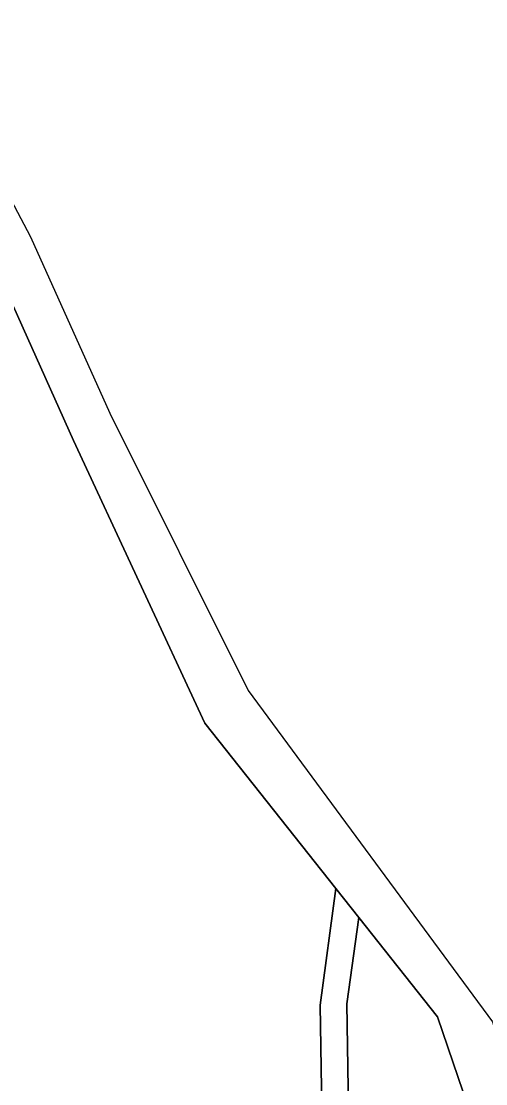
# Model space of a CAD drawing. Extents: x -598233 to -596890, y -1157848 to -1156431.
# Drawn here: x -597302.6 to -597260.7, y -1157052.1 to -1156956.3 of the extents above; entities that cross this region are included whole.
import ezdxf

# ---------------------------------------------------------------- set-up
doc = ezdxf.new("R2010")
doc.units = 0
for name, color, linetype in [('Level 1', 7, 'Continuous'), ('Level 60', 7, 'Continuous'), ('Vrstva 60', 7, 'Continuous')]:
    doc.layers.add(name, color=color, linetype=linetype)

msp = doc.modelspace()

# ---------------------------------------------------------------- linework, layer by layer
at = {"layer": 'Level 1'}
for points in [[(-597352.98, -1156781.78), (-597351.14, -1156788.98), (-597350.85, -1156790.02), (-597349.99, -1156803.32), (-597352.22, -1156815.94), (-597355.53, -1156830.13), (-597359.3, -1156851.45), (-597357.41, -1156870.91), (-597352.65, -1156887.77), (-597341.75, -1156910.83), (-597324.77, -1156940.32), (-597312.64, -1156955.18), (-597301.74, -1156975.75), (-597294.59, -1156991.63), (-597282.12, -1157016.64), (-597260.07, -1157046.49), (-597257.21, -1157055.98), (-597259.55, -1157090.81), (-597266.67, -1157100.7), (-597269.15, -1157107.01)], [(-597356.25, -1156785.65), (-597354.86, -1156802.73), (-597357.2, -1156818.06), (-597359.11, -1156829.7), (-597363.07, -1156850.99), (-597362.74, -1156869.36), (-597357.1, -1156890.05), (-597346.03, -1156913.02), (-597329.57, -1156942.78), (-597316.48, -1156958.06), (-597305.02, -1156978.21), (-597297.88, -1156994.09), (-597286.04, -1157019.58), (-597274.21, -1157034.49)], [(-597283.52, -1157096.39), (-597283.74, -1157089.5), (-597284.44, -1157089.46), (-597283.54, -1157078.89), (-597277.71, -1157065.35), (-597275.45, -1157056.28), (-597275.62, -1157045), (-597274.21, -1157034.49)], [(-597274.21, -1157034.49), (-597272.14, -1157037.1)], [(-597420.41, -1157220.01), (-597407.32, -1157195.13), (-597399.45, -1157182.8), (-597380.53, -1157168.45), (-597380.82, -1157168.06), (-597367.96, -1157158.55), (-597342.68, -1157145.66), (-597334.13, -1157142.8), (-597316.39, -1157136.47), (-597308.16, -1157133.06), (-597297.58, -1157125.35), (-597289.89, -1157118.41), (-597284.19, -1157108.45), (-597281.93, -1157098.65), (-597282.12, -1157088.82), (-597281.12, -1157079.45), (-597275.24, -1157065.47), (-597273.04, -1157056.33), (-597273.21, -1157044.87), (-597272.14, -1157037.1)], [(-597272.14, -1157037.1), (-597265.05, -1157046.04), (-597261.79, -1157055.57), (-597266.72, -1157090.16), (-597273.93, -1157106.57), (-597277.61, -1157115.85), (-597307.94, -1157142.59), (-597335.53, -1157161.51), (-597340.31, -1157166.32), (-597340.61, -1157167.15), (-597344.04, -1157169.58)]]:
    msp.add_lwpolyline(points, dxfattribs=at)
at = {"layer": 'Level 60'}
for points in [[(-597352.65, -1156887.77), (-597341.75, -1156910.83), (-597324.77, -1156940.32), (-597312.64, -1156955.18), (-597301.74, -1156975.75), (-597294.59, -1156991.63), (-597282.12, -1157016.64), (-597260.07, -1157046.49), (-597257.21, -1157055.98), (-597259.55, -1157090.81), (-597266.67, -1157100.7), (-597269.15, -1157107.01), (-597274.89, -1157120.22), (-597305.88, -1157145.91)], [(-597335.53, -1157161.51), (-597307.94, -1157142.59), (-597277.61, -1157115.85), (-597273.93, -1157106.57), (-597266.72, -1157090.16), (-597261.79, -1157055.57), (-597265.05, -1157046.04), (-597272.14, -1157037.1), (-597274.21, -1157034.49), (-597286.04, -1157019.58), (-597297.88, -1156994.09), (-597305.02, -1156978.21), (-597316.48, -1156958.06), (-597329.57, -1156942.78), (-597346.03, -1156913.02), (-597357.1, -1156890.05)], [(-597357.1, -1156890.05), (-597346.03, -1156913.02), (-597329.57, -1156942.78), (-597316.48, -1156958.06), (-597305.02, -1156978.21), (-597297.88, -1156994.09), (-597286.04, -1157019.58), (-597274.21, -1157034.49), (-597275.62, -1157045), (-597275.45, -1157056.28)], [(-597275.45, -1157056.28), (-597275.62, -1157045), (-597274.21, -1157034.49), (-597272.14, -1157037.1), (-597273.21, -1157044.87), (-597273.04, -1157056.33)], [(-597342.68, -1157145.66), (-597334.13, -1157142.8), (-597316.39, -1157136.47), (-597308.16, -1157133.06), (-597297.58, -1157125.35), (-597289.89, -1157118.41), (-597284.19, -1157108.45), (-597281.93, -1157098.65), (-597282.12, -1157088.82), (-597281.12, -1157079.45), (-597275.24, -1157065.47), (-597273.04, -1157056.33), (-597273.21, -1157044.87), (-597272.14, -1157037.1), (-597265.05, -1157046.04), (-597261.79, -1157055.57), (-597266.72, -1157090.16), (-597273.93, -1157106.57), (-597277.61, -1157115.85), (-597307.94, -1157142.59), (-597335.53, -1157161.51)]]:
    msp.add_lwpolyline(points, dxfattribs=at)
at = {"layer": 'Vrstva 60'}
msp.add_lwpolyline([(-597352.65, -1156887.77), (-597341.75, -1156910.83), (-597324.77, -1156940.32), (-597312.64, -1156955.18), (-597301.74, -1156975.75), (-597294.59, -1156991.63), (-597282.12, -1157016.64), (-597260.07, -1157046.49), (-597257.21, -1157055.98), (-597259.55, -1157090.81), (-597266.67, -1157100.7), (-597269.15, -1157107.01), (-597273.23, -1157122.89), (-597280.79, -1157141.61), (-597300.02, -1157155.33)], dxfattribs=at)

doc.saveas('drawing.dxf')
